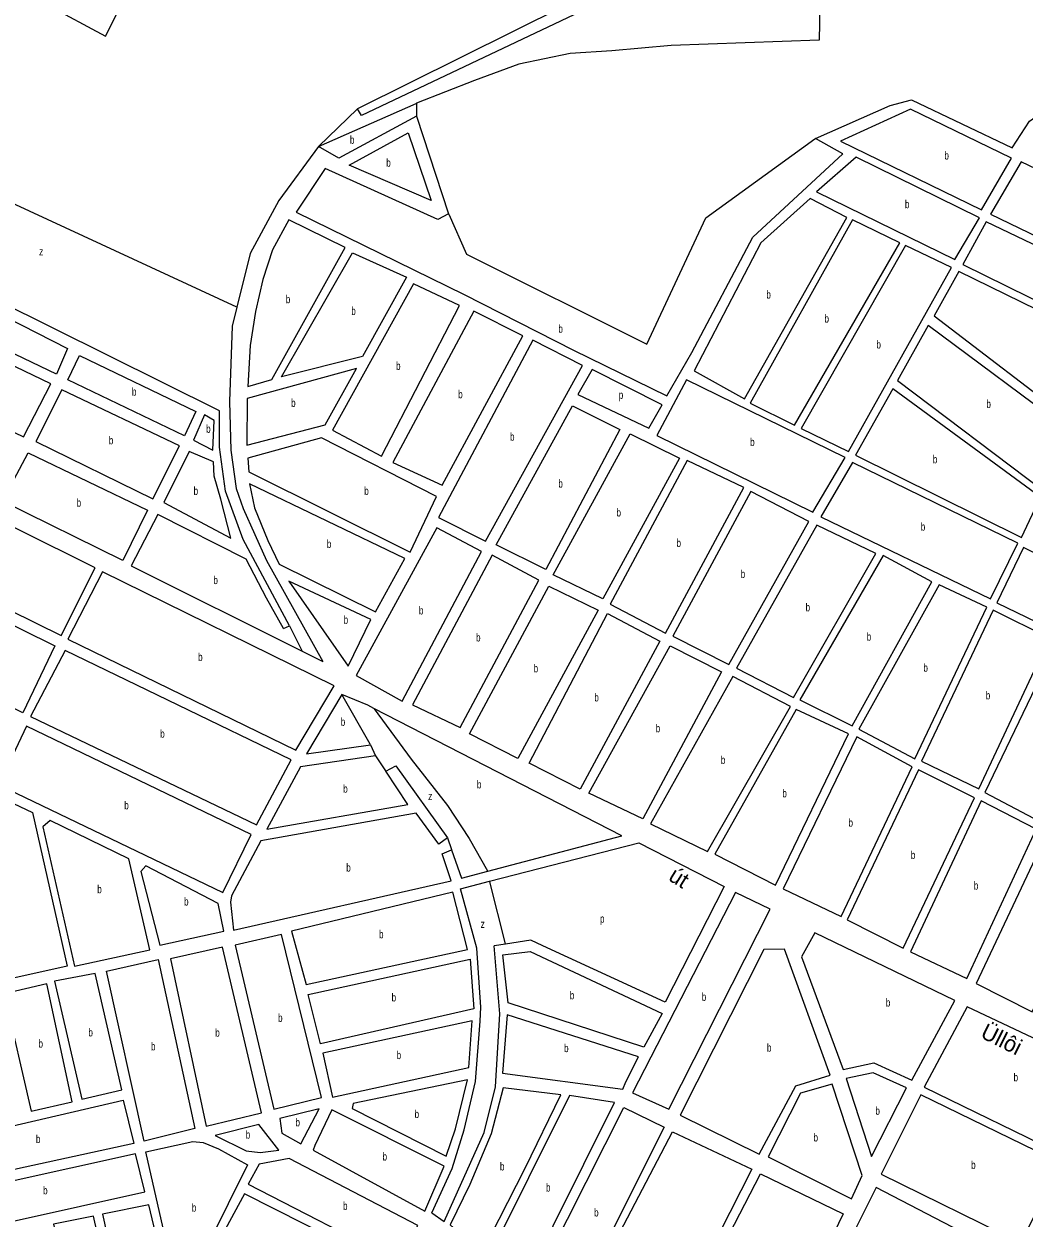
# Model space of a CAD drawing. Extents: x 639657 to 671642, y 222838 to 252123.
# Drawn here: x 660865 to 662114, y 231829 to 233321 of the extents above; entities that cross this region are included whole.
import ezdxf
from ezdxf.enums import TextEntityAlignment as Align

# ---------------------------------------------------------------- set-up
doc = ezdxf.new("R2010")
doc.units = 0
doc.header["$LTSCALE"] = 4
doc.layers.add('1', color=7, linetype='Continuous', lineweight=13)
doc.layers.add('21', color=7, linetype='Continuous', lineweight=13)
doc.layers.add('22', color=7, linetype='Continuous')
doc.layers.add('7', color=7, linetype='Continuous')

msp = doc.modelspace()

# ---------------------------------------------------------------- linework, layer by layer
at = {"layer": '1'}
for p, q in [((661355.506, 233205.659), (661395.43, 233083.88)), ((661109.233, 232837.501), (660758.77, 233011.86)), ((661102.509, 232825.722), (661090.45, 232832.62)), ((661189.076, 232565.845), (661196.64, 232569.209)), ((661294.43, 232469.88), (661262.231, 232483.27)), ((661410.168, 232240.569), (661446.602, 232249.936)), ((661411.493, 232253.968), (661444.237, 232262.597))]:
    msp.add_line(p, q, dxfattribs=at)
for points in [[(660967.04, 233305.9), (661098.77, 233566.67), (661540.57, 233343.67), (661281.526, 233215.119)], [(660716.74, 233159.03), (660820.93, 233384.39), (660967.04, 233305.9)], [(661472.757, 233391.254), (661554.89, 233349.6), (661559.69, 233336.14), (661286.569, 233206.709), (661281.526, 233215.119)], [(661853.52, 233177.79), (661946.9, 233219.05), (661973.7, 233226.29), (662099.42, 233166.18), (662121.14, 233199.7), (662143.03, 233214.94), (662305.35, 233266.41), (662383.52, 233289.8), (662407.88, 233334.632), (662440.821, 233395.256)], [(661355.506, 233205.659), (661258.3, 233153.12), (661232.76, 233167.72)], [(661395.43, 233083.88), (661381.8, 233076.7), (661241.25, 233140.6), (661205.1, 233085.96), (661415.01, 232983.1), (661551.55, 232913.42), (661668.1, 232856.46), (661699.32, 232910.48), (661775.39, 233054.66), (661887.6, 233158.67), (661853.52, 233177.79)], [(661232.76, 233167.72), (661183.5, 233100.28), (661147.54, 233034.38), (661131.095, 232967.197)], [(661131.095, 232967.197), (661125.26, 232943.36), (661121.84, 232849.271)], [(661121.84, 232849.271), (661123.521, 232788.717), (661130.244, 232740.779), (661138.649, 232715.548), (661168.065, 232650.789), (661238.311, 232524.381)], [(661090.45, 232832.62), (661076.66, 232801.15), (661100.829, 232788.717), (661102.509, 232825.722)], [(661196.64, 232569.209), (661138.649, 232676.861), (661116.797, 232737.415), (661109.233, 232792.081), (661109.233, 232837.501)], [(661189.076, 232565.845), (661168.05, 232603.6), (661142.56, 232652.18), (661032.27, 232708.22), (660999, 232643.96)], [(660999, 232643.96), (661212.302, 232537.377), (661238.311, 232524.381)], [(661262.231, 232483.27), (661217.84, 232409.13), (661297.8, 232420.62), (661304.13, 232406.56)], [(661444.237, 232262.597), (661611.78, 232306.75), (661301.952, 232466.013), (661294.43, 232469.88)], [(661304.13, 232406.56), (661210.23, 232392.8), (661168.32, 232314.86), (661344.54, 232345.69), (661316.904, 232387.318)], [(661316.904, 232387.318), (661329.433, 232394.278), (661394.148, 232304.288)], [(661354.99, 232335.15), (661160.79, 232300.57), (661124.33, 232231.97), (661122.79, 232223.9), (661126.86, 232189), (661398.74, 232250.63), (661387.31, 232284.321), (661399.191, 232289.15), (661411.493, 232253.968)], [(661394.148, 232304.288), (661383.29, 232296.17), (661354.99, 232335.15)], [(661446.602, 232249.936), (661632.81, 232297.81), (661739.67, 232243.44), (661665.75, 232098.74), (661513.09, 232169.35)], [(661374.324, 231835.864), (661399.923, 231891.289), (661414.836, 231939.374), (661428.92, 231999.894), (661434.72, 232075.338), (661435.548, 232092.748), (661430.577, 232166.533), (661410.168, 232240.569)], [(661513.09, 232169.35), (661497.98, 232176.2), (661466.451, 232171.352), (661452.451, 232169.199)], [(661374.324, 231835.864), (661389.981, 231824.966), (661439.691, 231936.058), (661453.775, 231993.262), (661459.574, 232084.457), (661452.451, 232169.199)], [(662098.333, 231779.367), (661929.322, 231867.246), (661896.183, 231800.922)]]:
    msp.add_lwpolyline(points, dxfattribs=at)
for points in [[(661972.25, 233214.37), (661884.98, 233174.42), (662060.89, 233088.98), (662098.46, 233153.27)], [(661373.53, 233100.28), (661271.27, 233144.64), (661345.04, 233185.06)], [(661904.5, 233154.72), (661854.93, 233111.27), (662027.6, 233026.88), (662058.29, 233078.75)], [(662110.32, 233148.55), (662072.22, 233083.17), (662263.77, 232990.89), (662296.98, 233059.82)], [(661785.51, 233047.67), (661702.02, 232887.8), (661764.81, 232852.81), (661892.82, 233079.38), (661846.94, 233103.14)], [(661147.5, 232919.39), (661144.48, 232868.11), (661174.74, 232876.65), (661266.2, 233041.92), (661196.06, 233076.21), (661175.44, 233038.94), (661163.41, 233001.75), (661154.1, 232961.9)], [(661899.83, 233076.22), (661771.87, 232847.2), (661827.45, 232819.77), (661959.18, 233047.75)], [(662066.93, 233073.99), (662037.86, 233020.52), (662230.51, 232925.57), (662259.01, 232981.72)], [(661966.2, 233044.05), (661835.55, 232815.54), (661894.9, 232787.07), (662023.39, 233016.63)], [(661186.53, 232879.98), (661275.4, 233035.02), (661342.83, 233004.47), (661287.92, 232905.45)], [(662032.57, 233011.88), (662001.91, 232956.25), (662180.42, 232819.78), (662227.36, 232916.4)], [(661409.22, 232969.08), (661351.49, 232996.49), (661250.52, 232813.39), (661311.52, 232781.17)], [(660766.47, 232993.27), (660919.21, 232915.68), (660905.53, 232883.31), (660750.13, 232958.19)], [(661387.3, 232744.62), (661488.26, 232931.3), (661427.01, 232962.25), (661325.56, 232773.24)], [(660710.55, 232879.37), (660864.32, 232805.01), (660898.65, 232871.42), (660743.26, 232945.77)], [(661994.49, 232944.36), (661955.89, 232875.76), (662138.17, 232738.25), (662174.59, 232810.06)], [(661441.4, 232674.89), (661562.47, 232894.18), (661500.4, 232925.85), (661382.58, 232704.45)], [(661065.41, 232806.5), (660920.02, 232876.46), (660934.33, 232906.68), (661079.51, 232836.81)], [(661280.45, 232890.51), (661143.79, 232853.25), (661143.24, 232794.68), (661241.33, 232820.3)], [(661662.3, 232845.12), (661574.78, 232889.28), (661556.88, 232858.12), (661645.37, 232815.94)], [(661692.64, 232876.56), (661655.65, 232806.9), (661850.45, 232710.89), (661890.67, 232779.51)], [(660879.72, 232799.36), (661026.01, 232727.92), (661059.44, 232793.91), (660912.29, 232863.9)], [(661950.08, 232864.96), (661903.54, 232782.31), (662110.76, 232679.43), (662134.48, 232729.62)], [(661454.88, 232670.18), (661550.02, 232844.09), (661609.38, 232814.54), (661516.93, 232639.58)], [(661236.64, 232804.13), (661144.46, 232778.57), (661145.69, 232761.38), (661347.51, 232661.13), (661380.2, 232730.75)], [(661588.18, 232602.62), (661526.13, 232632.68), (661622.33, 232808.75), (661683.84, 232778.68)], [(661039.66, 232723.21), (661123.33, 232678.42), (661111.07, 232727.21), (661102.76, 232756.15), (661101.62, 232773.87), (661071.32, 232787.03)], [(660953.9, 232641.4), (660665.73, 232784.96), (660622.44, 232699.62), (660911.67, 232557.18)], [(660870.41, 232785.19), (661019.33, 232713.47), (660988.73, 232650.86), (660838.18, 232724.7)], [(661693.54, 232775.55), (661597.37, 232596.26), (661666.46, 232559.81), (661764.22, 232741.8)], [(661899.86, 232773.14), (661860.18, 232705.07), (662072.23, 232602.77), (662106.52, 232672.4)], [(661340.6, 232653.01), (661146.9, 232746.35), (661153.08, 232716.31), (661169.56, 232675.62), (661183.66, 232646.11), (661304.13, 232586.58)], [(661772.86, 232737.05), (661675.63, 232556.14), (661745.25, 232520.77), (661845.18, 232699.56)], [(660903.73, 232544.21), (660863.65, 232460.55), (660575.74, 232603.92), (660617.19, 232685.6)], [(661337.36, 232475.11), (661436.69, 232661.95), (661380.55, 232691.53), (661280.13, 232506.83)], [(661855.43, 232694.82), (661754.96, 232516.02), (661826.2, 232479.6), (661928.81, 232659.49)], [(662259.25, 232595.35), (662113.55, 232667.09), (662080.33, 232598), (662228.17, 232526.28)], [(661507.93, 232626.14), (661449.62, 232657.24), (661350.29, 232470.39), (661409.64, 232441.92)], [(661937.97, 232656.88), (661834.29, 232476.45), (661899.58, 232444.27), (661998.97, 232624.13)], [(661252.3, 232494.21), (660963.07, 232636.65), (660919.77, 232552.42), (661204.67, 232413.71)], [(661195.8, 232624.81), (661269.81, 232518.56), (661298.3, 232576.85)], [(661481.98, 232403.36), (661421.53, 232433.97), (661520.78, 232618.61), (661582.4, 232588.6)], [(662008.14, 232620.45), (661907.68, 232440.05), (661977.85, 232403.07), (662067.48, 232592.51)], [(661559.69, 232364.84), (661496, 232397.58), (661593.71, 232584.4), (661659.03, 232550.07)], [(662075.57, 232588.83), (661985.94, 232399.92), (662057.69, 232365.65), (662145.73, 232553.47)], [(662154.92, 232547.64), (662065.26, 232360.89), (662133.81, 232324.44), (662221.29, 232514.93)], [(661198.87, 232401.83), (660916.67, 232538.42), (660873.36, 232455.81), (661155.55, 232320.29)], [(661736.2, 232511.55), (661637.91, 232327.95), (661570.47, 232360.11), (661671.97, 232544.28)], [(661750.22, 232505.77), (661647.64, 232321.59), (661718.86, 232287.31), (661822.54, 232468.28)], [(661829.56, 232464.58), (661728.03, 232283.63), (661803.59, 232245.1), (661894.84, 232434.02)], [(661148.67, 232308.41), (660868.04, 232443.6), (660833.29, 232370.53), (661113.32, 232236.07)], [(661905.08, 232430.35), (661813.3, 232240.35), (661885.6, 232206.09), (661974.18, 232392.83)], [(661982.27, 232389.14), (661893.16, 232201.86), (661963.31, 232166.5), (662052.42, 232354.32)], [(660919.13, 232144.01), (660830.66, 232124.39), (660788.95, 232283.07), (660828.57, 232358.13), (660875.51, 232335.99)], [(662060.52, 232350.63), (661972.49, 232161.75), (662042.63, 232128.53), (662129.06, 232315.26)], [(660888.56, 232317.84), (660928.26, 232144.1), (661022.1, 232164.3), (660995.83, 232277.99), (660897.62, 232325.98)], [(662142.02, 232308.39), (662054.5, 232122.2), (662124.12, 232086.83), (662212.15, 232275.72)], [(661107.54, 232222.05), (661017.4, 232269.05), (661011.02, 232262), (661034.94, 232170.33), (661114.83, 232187.73)], [(661400.74, 232236.56), (661199.18, 232187.43), (661217.39, 232121.05), (661419.11, 232164.73)], [(661625.12, 231985.48), (661670.34, 231965.22), (661796.84, 232215.03), (661753.71, 232236.04)], [(661177.01, 231965.15), (661236.53, 231979.93), (661186.86, 232183.55), (661128.96, 232170.12)], [(661836.09, 232155.66), (661888.38, 232014.81), (661926.45, 232023.22), (661973.92, 232001.62), (662027.83, 232100.99), (661853.01, 232185.37)], [(661092.59, 231943.95), (661161.52, 231960.58), (661112.86, 232167.82), (661047.98, 232153.26)], [(661469.67, 232098.02), (661463.22, 232158.14), (661497.18, 232162.31), (661662.12, 232084.74), (661639.4, 232042.62)], [(661783.38, 231909.14), (661828.93, 231994.25), (661871.79, 232007.67), (661815.05, 232165.14), (661789.26, 232164.9), (661684.62, 231957.56)], [(661078.47, 231941.09), (661015.17, 231925.25), (660968.08, 232137.48), (661032.78, 232152.22)], [(661426.76, 232090.64), (661235.61, 232047.05), (661220.12, 232108.58), (661422.44, 232152.62)], [(660937.13, 231977.63), (660987.23, 231989.27), (660954.14, 232134.66), (660903.18, 232125.06)], [(660873.97, 231962.66), (660925.29, 231974.3), (660893.54, 232121.75), (660840.27, 232109.41)], [(662165.35, 231906.99), (662214.25, 232012.13), (662043, 232093.19), (661989.56, 231992.59)], [(661250.49, 231980.12), (661420.53, 232017.12), (661424.74, 232075.57), (661238.15, 232035.17)], [(661613.05, 231990.06), (661616.672, 231999.405), (661632.52, 232030.73), (661468.73, 232082.96), (661462.74, 232010.05)], [(661923.66, 231906.07), (661967.39, 231991.76), (661925.79, 232010.47), (661892.09, 232003.4)], [(661404.02, 231940.69), (661419.01, 232001.74), (661276.38, 231972.39), (661275.11, 231966.02), (661392.36, 231906.6)], [(661911.79, 231882.19), (661874.53, 231996.43), (661835.01, 231985.42), (661794.74, 231905.61), (661898.41, 231853.44)], [(661490.98, 231891.4), (661535.61, 231983.03), (661463.67, 231991.87), (661448.73, 231934.61), (661422.09, 231871.2), (661397.34, 231820.73), (661436.73, 231785.52)], [(661487.57, 231742.49), (661602.71, 231973.47), (661546.54, 231982.2), (661443.9, 231776.53)], [(662160.66, 231897.77), (661985.19, 231983.09), (661935.76, 231883.94), (662110.17, 231798.07)], [(660759.22, 231869.61), (660746.9, 231920.41), (660989.11, 231976.36), (661002.11, 231922.34)], [(661233.79, 231965.57), (661184.58, 231953.45), (661187.1, 231935.23), (661211.02, 231921.92)], [(661496.87, 231734.62), (661614.25, 231967.23), (661664.51, 231942.74), (661540.65, 231695.2)], [(661389.93, 231894.19), (661249.36, 231964.43), (661228.24, 231919.94), (661226.21, 231913.99), (661365.83, 231837.82)], [(661160.2, 231911.04), (661183.23, 231914.19), (661158.41, 231945.93), (661103.89, 231932.47), (661142.42, 231913.37)], [(661576.61, 231749.13), (661674.84, 231937.04), (661774.1, 231890.15), (661677.53, 231700.12)], [(661053.31, 231752.51), (661017.29, 231911.91), (661076.11, 231924.92), (661089.03, 231923.57), (661107.99, 231915.89), (661144.4, 231895.67), (661071.64, 231749.65)], [(661004.44, 231909.5), (660761.66, 231855.69), (660774.45, 231808.12), (661016.16, 231861.91)], [(661332.75, 231775.09), (661357.06, 231819.91), (661196.34, 231903.71), (661158.88, 231896.5), (661144.89, 231871.5)], [(661687.81, 231696.57), (661784.96, 231884.46), (661888.05, 231834.42), (661796.83, 231645.58)], [(661327.56, 231765.04), (661140.3, 231859.59), (661116.5, 231815.04), (661301.82, 231718.33)], [(660993.75, 231644.37), (660951.78, 231831.59), (660902.03, 231821.45), (660944.05, 231631.54)], [(660963.01, 231833.97), (661006.82, 231635.5), (661012.73, 231635.62), (661052.52, 231712.73), (661020.79, 231845.89)]]:
    msp.add_lwpolyline(points, close=True, dxfattribs=at)
at = {"layer": '21'}
for p, q in [((661281.526, 233215.119), (661232.76, 233167.72)), ((661196.64, 232569.209), (661212.302, 232537.377))]:
    msp.add_line(p, q, dxfattribs=at)
for points in [[(661472.757, 233391.254), (661520.215, 233479.201), (661666.455, 233408.554), (661706.797, 233391.734), (661750.5, 233385.006), (661804.289, 233401.826), (661834.546, 233423.693), (661893.378, 233448.924), (661926.996, 233455.652), (661940.443, 233406.872), (661910.187, 233403.508), (661859.759, 233386.688), (661858.078, 233300.903), (661673.178, 233294.175), (661599.218, 233287.447), (661547.11, 233284.083), (661483.235, 233270.627), (661427.765, 233250.442), (661355.486, 233221.847), (661355.506, 233205.659)], [(661232.76, 233167.72), (661354.986, 233221.626), (661355.486, 233221.847)], [(661395.43, 233083.88), (661395.651, 233083.38), (661417.68, 233033.457), (661642.922, 232920.76), (661716.882, 233078.873), (661853.02, 233177.428), (661853.52, 233177.79)], [(660809.264, 233116.194), (661130.595, 232967.428), (661131.095, 232967.197)], [(661297.8, 232420.62), (661297.516, 232421.12), (661262.231, 232483.27)], [(661301.952, 232466.013), (661302.322, 232465.513), (661348.763, 232402.688), (661394.148, 232344.658), (661421.042, 232303.447), (661443.953, 232263.097), (661444.237, 232262.597)], [(661304.13, 232406.56), (661316.572, 232387.818), (661316.904, 232387.318)], [(661394.148, 232304.288), (661399.024, 232289.65), (661399.191, 232289.15)], [(661466.451, 232171.352), (661466.325, 232171.852), (661446.728, 232249.436), (661446.602, 232249.936)]]:
    msp.add_lwpolyline(points, dxfattribs=at)

# ---------------------------------------------------------------- texts
at = {"layer": '22'}
for s, rotation, p in [('út', 328.1, (661678.096, 232246.232)), ('Üllôi', 333.51, (662081.721, 232043.708))]:
    msp.add_text(s, height=20, rotation=rotation, dxfattribs=at).set_placement(p, align=Align.CENTER)
at = {"layer": '7'}
for s, width, p in [('b', 0.75, (661272.163, 233171.265)), ('b', 0.75, (662014.668, 233151.675)), ('b', 0.75, (661317.548, 233142.67)), ('b', 0.75, (661965.355, 233090.8)), ('z', 0.8, (660883.87, 233031.761)), ('b', 0.75, (661192.046, 232972.16)), ('b', 0.75, (661792.32, 232977.975)), ('b', 0.75, (661273.874, 232957.5)), ('b', 0.75, (661864.864, 232947.995)), ('b', 0.75, (661532.521, 232935.271)), ('b', 0.75, (661929.777, 232915.56)), ('b', 0.75, (661329.808, 232888.83)), ('b', 0.75, (660999.862, 232856.59)), ('b', 0.75, (661407.377, 232853.435)), ('b', 0.75, (661198.721, 232842.595)), ('p', 0.75, (661607.948, 232852.61)), ('b', 0.75, (662067.126, 232841.305)), ('b', 0.75, (661092.587, 232810.245)), ('b', 0.75, (660971.01, 232795.91)), ('b', 0.75, (661472.151, 232800.37)), ('b', 0.75, (661772.023, 232793.725)), ('b', 0.75, (662000.193, 232772.195)), ('b', 0.75, (661076.933, 232732.725)), ('b', 0.75, (661290.045, 232732.63)), ('b', 0.75, (661532.521, 232741.835)), ('b', 0.75, (660930.831, 232718.025)), ('b', 0.75, (661605.099, 232705.685)), ('b', 0.75, (661985.133, 232687.955)), ('b', 0.75, (661243.306, 232666.465)), ('b', 0.75, (661680.042, 232667.68)), ('b', 0.75, (661760.216, 232628.91)), ('b', 0.75, (661101.663, 232621.215)), ('b', 0.75, (661358.302, 232583.32)), ('b', 0.75, (661841.272, 232587.21)), ('b', 0.75, (661264.29, 232571.685)), ('b', 0.75, (661429.735, 232549.58)), ('b', 0.75, (661917.604, 232550.575)), ('b', 0.75, (661082.567, 232525.18)), ('b', 0.75, (661501.626, 232510.985)), ('b', 0.75, (661988.444, 232511.76)), ('b', 0.75, (662066.311, 232477.24)), ('b', 0.75, (661577.429, 232474.62)), ('b', 0.75, (661260.697, 232444.22)), ('b', 0.75, (661654.087, 232436.115)), ('b', 0.75, (661035.224, 232429.355)), ('b', 0.75, (661735.412, 232396.54)), ('b', 0.75, (661263.772, 232360.71)), ('b', 0.75, (661430.704, 232365.96)), ('z', 0.8, (661369.836, 232351.438)), ('b', 0.75, (661812.29, 232354.84)), ('b', 0.75, (660990.327, 232339.835)), ('b', 0.75, (661894.852, 232318.22)), ('b', 0.75, (661972.714, 232277.82)), ('b', 0.75, (661267.594, 232262.075)), ('b', 0.75, (662051.397, 232239.58)), ('b', 0.75, (660956.617, 232235.04)), ('b', 0.75, (661065.051, 232219.69)), ('p', 0.75, (661584.518, 232198.275)), ('b', 0.75, (661308.528, 232178.805)), ('z', 0.8, (661435.391, 232191.643)), ('b', 0.75, (661324.22, 232099.835)), ('b', 0.75, (661546.812, 232102.465)), ('b', 0.75, (661711.563, 232100.63)), ('b', 0.75, (661941.466, 232093.495)), ('b', 0.75, (661182.454, 232074.35)), ('b', 0.75, (660945.53, 232056.145)), ('b', 0.75, (661103.938, 232055.885)), ('b', 0.75, (660883.186, 232042.205)), ('b', 0.75, (661023.664, 232038.735)), ('b', 0.75, (661539.654, 232036.51)), ('b', 0.75, (661792.977, 232037.14)), ('b', 0.75, (661330.547, 232027.845)), ('b', 0.75, (662101.097, 232000.09)), ('b', 0.75, (661928.514, 231958.27)), ('b', 0.75, (661204.164, 231943.745)), ('b', 0.75, (661352.911, 231954.17)), ('b', 0.75, (661141.99, 231928.485)), ('b', 0.75, (660880.001, 231922.985)), ('b', 0.75, (661851.17, 231924.935)), ('b', 0.75, (661312.921, 231901.125)), ('b', 0.75, (661459.517, 231888.695)), ('b', 0.75, (662048.045, 231890.58)), ('b', 0.75, (660888.983, 231858.81)), ('b', 0.75, (661517.021, 231862.345)), ('b', 0.75, (661074.73, 231837.285)), ('b', 0.75, (661263.559, 231839.4)), ('b', 0.75, (661577.16, 231831.215))]:
    msp.add_text(s, height=10, dxfattribs=dict(at, width=width)).set_placement(p)

doc.saveas('drawing.dxf')
